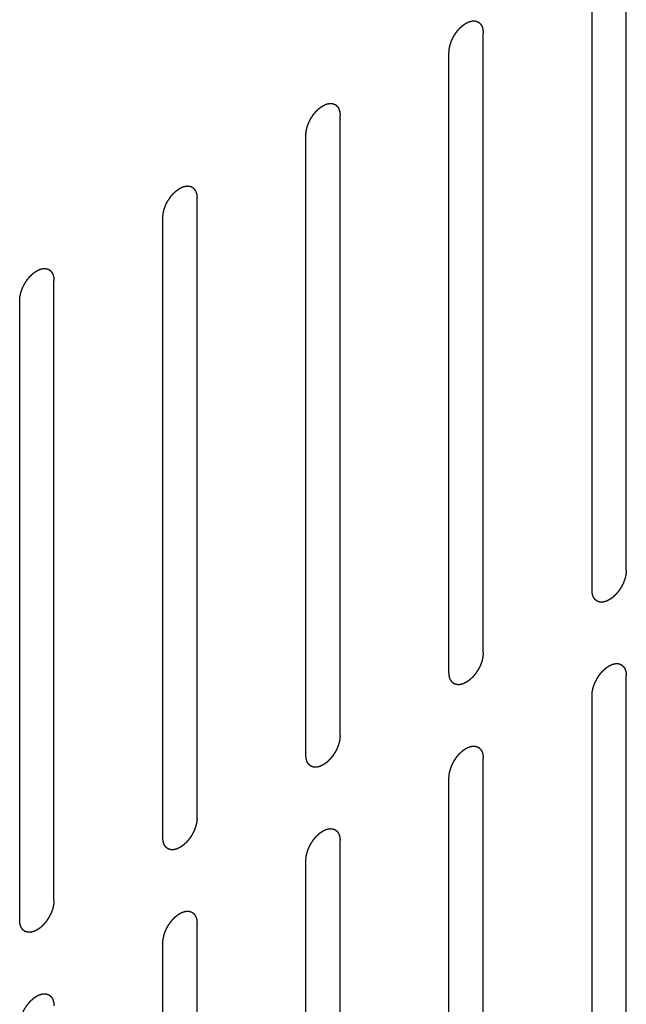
# Model space of a CAD drawing. Header units: inches. Extents: x 6 to 353, y 6 to 228.
# Tile 357 of 372: x 341.556 to 342.494, y 196.489 to 198.013. Entities that reach past the tile are written whole.
import ezdxf

# ---------------------------------------------------------------- set-up
doc = ezdxf.new("R2010")
doc.units = ezdxf.units.IN
doc.header["$LTSCALE"] = 19.946667
doc.header["$MEASUREMENT"] = 0
doc.linetypes.add('HIDDEN', pattern=[0.2, 0.1, -0.1])
doc.layers.add('08_ALL_COSMETICS', color=7, linetype='CONTINUOUS')

msp = doc.modelspace()

# ---------------------------------------------------------------- linework, layer by layer
at = {"layer": '08_ALL_COSMETICS', "color": 7, "linetype": 'HIDDEN'}
for p, q in [((342.4941, 197.1606), (342.4941, 198.12)), ((342.4411, 197.13), (342.4411, 198.0894)), ((342.2728, 197.0329), (342.2728, 197.9922)), ((342.2198, 197.0022), (342.2198, 197.9616)), ((342.0515, 196.9051), (342.0515, 197.8645)), ((341.9984, 196.8745), (341.9984, 197.8338)), ((341.8301, 196.7773), (341.8301, 197.7367)), ((341.7771, 196.7467), (341.7771, 197.7061)), ((341.6088, 196.6495), (341.6088, 197.6089)), ((341.5558, 196.6189), (341.5558, 197.5783)), ((342.4941, 196.0379), (342.4941, 196.9973)), ((342.4411, 196.0073), (342.4411, 196.9667)), ((342.2728, 195.9102), (342.2728, 196.8695)), ((342.2198, 195.8795), (342.2198, 196.8389)), ((342.0515, 195.7824), (342.0515, 196.7418)), ((341.9984, 195.7518), (341.9984, 196.7112)), ((341.8301, 195.6546), (341.8301, 196.614)), ((341.7771, 195.624), (341.7771, 196.5834))]:
    msp.add_line(p, q, dxfattribs=at)
for points in [[(342.2198, 197.9616), (342.2198, 197.9627), (342.22, 197.9642), (342.2201, 197.966), (342.2202, 197.9671), (342.2202, 197.9678), (342.2205, 197.9687), (342.2207, 197.9698), (342.221, 197.9712), (342.2213, 197.9725), (342.2216, 197.9736), (342.2217, 197.9744), (342.2221, 197.9753), (342.2225, 197.9764), (342.223, 197.9778), (342.2235, 197.9792), (342.2239, 197.9803), (342.2242, 197.9811), (342.2246, 197.982), (342.2252, 197.9831), (342.2259, 197.9844), (342.2265, 197.9858), (342.2271, 197.9869), (342.2275, 197.9878), (342.228, 197.9885), (342.2287, 197.9895), (342.2295, 197.9908), (342.2303, 197.9921), (342.231, 197.9931), (342.2315, 197.9939), (342.2321, 197.9945), (342.2328, 197.9955), (342.2338, 197.9966), (342.2347, 197.9977), (342.2355, 197.9986), (342.2361, 197.9993), (342.2367, 197.9999), (342.2375, 198.0007), (342.2386, 198.0016), (342.2396, 198.0026), (342.2404, 198.0033), (342.241, 198.004), (342.2417, 198.0044), (342.2426, 198.005), (342.2436, 198.0057), (342.2447, 198.0065), (342.2455, 198.007), (342.2459, 198.0073), (342.2463, 198.0076), (342.2466, 198.0077), (342.247, 198.0079), (342.2478, 198.0082), (342.2488, 198.0087), (342.2499, 198.0092), (342.2507, 198.0096), (342.2511, 198.0098), (342.2514, 198.01), (342.2517, 198.01), (342.2521, 198.0101), (342.2529, 198.0103), (342.2539, 198.0105), (342.2549, 198.0107), (342.2557, 198.0109), (342.2561, 198.011), (342.2564, 198.0111), (342.2567, 198.0111), (342.257, 198.0111), (342.2577, 198.011), (342.2587, 198.011), (342.2596, 198.011), (342.2603, 198.0109), (342.2607, 198.0109), (342.261, 198.0109), (342.2612, 198.0108), (342.2615, 198.0107), (342.2621, 198.0105), (342.263, 198.0102), (342.2638, 198.0098), (342.2644, 198.0096), (342.2648, 198.0095), (342.265, 198.0094), (342.2652, 198.0092), (342.2655, 198.009), (342.266, 198.0086), (342.2667, 198.008), (342.2673, 198.0075), (342.2678, 198.0071), (342.2681, 198.0069), (342.2683, 198.0067), (342.2685, 198.0064), (342.2687, 198.0061), (342.269, 198.0056), (342.2695, 198.0048), (342.27, 198.004), (342.2704, 198.0034), (342.2706, 198.0031), (342.2708, 198.0028), (342.2708, 198.0025), (342.271, 198.0021), (342.2712, 198.0014), (342.2715, 198.0004), (342.2718, 197.9994), (342.272, 197.9987), (342.2722, 197.9983), (342.2723, 197.998), (342.2723, 197.9976), (342.2723, 197.9972), (342.2724, 197.9963), (342.2725, 197.9951), (342.2727, 197.9937), (342.2727, 197.9927), (342.2728, 197.9922)], [(341.9984, 197.8338), (341.9985, 197.8349), (341.9986, 197.8364), (341.9988, 197.8383), (341.9989, 197.8393), (341.9989, 197.8401), (341.9991, 197.8409), (341.9994, 197.842), (341.9997, 197.8434), (342, 197.8447), (342.0003, 197.8458), (342.0004, 197.8467), (342.0007, 197.8475), (342.0011, 197.8486), (342.0016, 197.85), (342.0021, 197.8514), (342.0026, 197.8525), (342.0028, 197.8533), (342.0033, 197.8542), (342.0038, 197.8553), (342.0045, 197.8567), (342.0052, 197.858), (342.0058, 197.8591), (342.0062, 197.86), (342.0067, 197.8607), (342.0074, 197.8618), (342.0082, 197.863), (342.009, 197.8643), (342.0097, 197.8653), (342.0102, 197.8661), (342.0108, 197.8668), (342.0115, 197.8677), (342.0125, 197.8688), (342.0134, 197.8699), (342.0142, 197.8708), (342.0147, 197.8716), (342.0154, 197.8721), (342.0162, 197.8729), (342.0172, 197.8738), (342.0183, 197.8748), (342.0191, 197.8756), (342.0197, 197.8762), (342.0204, 197.8766), (342.0212, 197.8772), (342.0223, 197.878), (342.0234, 197.8787), (342.0242, 197.8792), (342.0246, 197.8795), (342.0249, 197.8798), (342.0253, 197.8799), (342.0257, 197.8801), (342.0264, 197.8805), (342.0275, 197.881), (342.0286, 197.8815), (342.0293, 197.8818), (342.0298, 197.882), (342.0301, 197.8822), (342.0304, 197.8822), (342.0308, 197.8823), (342.0315, 197.8825), (342.0326, 197.8827), (342.0336, 197.883), (342.0343, 197.8831), (342.0347, 197.8832), (342.0351, 197.8833), (342.0353, 197.8833), (342.0357, 197.8833), (342.0364, 197.8832), (342.0373, 197.8832), (342.0383, 197.8832), (342.039, 197.8832), (342.0393, 197.8831), (342.0396, 197.8831), (342.0399, 197.883), (342.0402, 197.8829), (342.0408, 197.8827), (342.0417, 197.8824), (342.0425, 197.8821), (342.0431, 197.8818), (342.0434, 197.8817), (342.0437, 197.8816), (342.0439, 197.8815), (342.0442, 197.8812), (342.0447, 197.8808), (342.0453, 197.8803), (342.046, 197.8797), (342.0465, 197.8793), (342.0468, 197.8791), (342.047, 197.8789), (342.0471, 197.8787), (342.0473, 197.8783), (342.0477, 197.8778), (342.0482, 197.877), (342.0487, 197.8762), (342.0491, 197.8756), (342.0493, 197.8753), (342.0494, 197.8751), (342.0495, 197.8747), (342.0496, 197.8743), (342.0499, 197.8736), (342.0502, 197.8726), (342.0505, 197.8716), (342.0507, 197.8709), (342.0508, 197.8705), (342.051, 197.8702), (342.051, 197.8698), (342.051, 197.8694), (342.0511, 197.8685), (342.0512, 197.8673), (342.0513, 197.8659), (342.0514, 197.8649), (342.0515, 197.8645)], [(341.7771, 197.7061), (341.7772, 197.7071), (341.7773, 197.7087), (341.7775, 197.7105), (341.7776, 197.7115), (341.7776, 197.7123), (341.7778, 197.7131), (341.778, 197.7142), (341.7784, 197.7156), (341.7787, 197.717), (341.7789, 197.7181), (341.7791, 197.7189), (341.7794, 197.7197), (341.7798, 197.7208), (341.7803, 197.7222), (341.7808, 197.7236), (341.7812, 197.7247), (341.7815, 197.7256), (341.782, 197.7264), (341.7825, 197.7275), (341.7832, 197.7289), (341.7839, 197.7303), (341.7845, 197.7314), (341.7848, 197.7322), (341.7854, 197.733), (341.786, 197.734), (341.7869, 197.7352), (341.7877, 197.7365), (341.7884, 197.7375), (341.7889, 197.7383), (341.7894, 197.739), (341.7902, 197.7399), (341.7912, 197.741), (341.7921, 197.7422), (341.7929, 197.7431), (341.7934, 197.7438), (341.7941, 197.7443), (341.7949, 197.7451), (341.7959, 197.7461), (341.7969, 197.747), (341.7978, 197.7478), (341.7984, 197.7484), (341.799, 197.7488), (341.7999, 197.7494), (341.801, 197.7502), (341.8021, 197.7509), (341.8029, 197.7515), (341.8033, 197.7518), (341.8036, 197.752), (341.8039, 197.7521), (341.8044, 197.7523), (341.8051, 197.7527), (341.8062, 197.7532), (341.8073, 197.7537), (341.808, 197.754), (341.8084, 197.7542), (341.8088, 197.7544), (341.8091, 197.7544), (341.8095, 197.7545), (341.8102, 197.7547), (341.8112, 197.7549), (341.8123, 197.7552), (341.813, 197.7554), (341.8134, 197.7554), (341.8137, 197.7555), (341.814, 197.7555), (341.8144, 197.7555), (341.8151, 197.7555), (341.816, 197.7554), (341.817, 197.7554), (341.8176, 197.7554), (341.818, 197.7553), (341.8183, 197.7554), (341.8185, 197.7552), (341.8189, 197.7551), (341.8195, 197.7549), (341.8203, 197.7546), (341.8212, 197.7543), (341.8218, 197.7541), (341.8221, 197.7539), (341.8224, 197.7539), (341.8226, 197.7537), (341.8229, 197.7535), (341.8233, 197.7531), (341.824, 197.7525), (341.8247, 197.7519), (341.8252, 197.7515), (341.8254, 197.7513), (341.8257, 197.7511), (341.8258, 197.7509), (341.826, 197.7506), (341.8264, 197.75), (341.8269, 197.7492), (341.8274, 197.7484), (341.8277, 197.7478), (341.8279, 197.7475), (341.8281, 197.7473), (341.8282, 197.747), (341.8283, 197.7466), (341.8285, 197.7459), (341.8289, 197.7449), (341.8292, 197.7438), (341.8294, 197.7431), (341.8295, 197.7427), (341.8296, 197.7424), (341.8296, 197.7421), (341.8297, 197.7416), (341.8298, 197.7408), (341.8299, 197.7396), (341.83, 197.7381), (341.8301, 197.7372), (341.8301, 197.7367)], [(341.5558, 197.5783), (341.5559, 197.5793), (341.556, 197.5809), (341.5561, 197.5827), (341.5562, 197.5837), (341.5563, 197.5845), (341.5565, 197.5853), (341.5567, 197.5864), (341.557, 197.5878), (341.5573, 197.5892), (341.5576, 197.5903), (341.5577, 197.5911), (341.5581, 197.5919), (341.5585, 197.5931), (341.559, 197.5944), (341.5595, 197.5958), (341.5599, 197.5969), (341.5602, 197.5978), (341.5606, 197.5986), (341.5612, 197.5997), (341.5619, 197.6011), (341.5626, 197.6025), (341.5631, 197.6036), (341.5635, 197.6044), (341.5641, 197.6052), (341.5647, 197.6062), (341.5656, 197.6075), (341.5664, 197.6087), (341.5671, 197.6097), (341.5675, 197.6105), (341.5681, 197.6112), (341.5689, 197.6121), (341.5698, 197.6132), (341.5708, 197.6144), (341.5715, 197.6153), (341.5721, 197.616), (341.5727, 197.6165), (341.5735, 197.6173), (341.5746, 197.6183), (341.5756, 197.6192), (341.5764, 197.62), (341.577, 197.6206), (341.5777, 197.621), (341.5786, 197.6216), (341.5797, 197.6224), (341.5808, 197.6231), (341.5815, 197.6237), (341.582, 197.624), (341.5823, 197.6242), (341.5826, 197.6244), (341.583, 197.6246), (341.5838, 197.6249), (341.5849, 197.6254), (341.5859, 197.6259), (341.5867, 197.6263), (341.5871, 197.6264), (341.5875, 197.6266), (341.5878, 197.6267), (341.5882, 197.6268), (341.5889, 197.6269), (341.5899, 197.6272), (341.591, 197.6274), (341.5917, 197.6276), (341.5921, 197.6277), (341.5924, 197.6278), (341.5927, 197.6277), (341.5931, 197.6277), (341.5937, 197.6277), (341.5947, 197.6277), (341.5956, 197.6276), (341.5963, 197.6276), (341.5967, 197.6276), (341.597, 197.6276), (341.5972, 197.6275), (341.5976, 197.6274), (341.5982, 197.6271), (341.599, 197.6268), (341.5999, 197.6265), (341.6005, 197.6263), (341.6008, 197.6262), (341.6011, 197.6261), (341.6013, 197.6259), (341.6015, 197.6257), (341.602, 197.6253), (341.6027, 197.6247), (341.6034, 197.6241), (341.6039, 197.6237), (341.6041, 197.6235), (341.6043, 197.6234), (341.6045, 197.6231), (341.6047, 197.6228), (341.605, 197.6222), (341.6056, 197.6214), (341.6061, 197.6206), (341.6064, 197.6201), (341.6066, 197.6197), (341.6068, 197.6195), (341.6069, 197.6192), (341.607, 197.6188), (341.6072, 197.6181), (341.6075, 197.6171), (341.6078, 197.6161), (341.6081, 197.6154), (341.6082, 197.6149), (341.6083, 197.6147), (341.6083, 197.6143), (341.6084, 197.6138), (341.6084, 197.613), (341.6086, 197.6118), (341.6087, 197.6103), (341.6088, 197.6094), (341.6088, 197.6089)], [(342.4941, 197.1606), (342.494, 197.1596), (342.4939, 197.158), (342.4938, 197.1562), (342.4937, 197.1552), (342.4936, 197.1544), (342.4934, 197.1536), (342.4932, 197.1525), (342.4929, 197.1511), (342.4925, 197.1497), (342.4923, 197.1486), (342.4921, 197.1478), (342.4918, 197.147), (342.4914, 197.1459), (342.4909, 197.1445), (342.4904, 197.1431), (342.49, 197.142), (342.4897, 197.1411), (342.4893, 197.1403), (342.4887, 197.1392), (342.488, 197.1378), (342.4873, 197.1364), (342.4868, 197.1353), (342.4864, 197.1345), (342.4858, 197.1337), (342.4852, 197.1327), (342.4843, 197.1314), (342.4835, 197.1302), (342.4828, 197.1292), (342.4824, 197.1284), (342.4818, 197.1277), (342.481, 197.1268), (342.4801, 197.1257), (342.4791, 197.1245), (342.4783, 197.1236), (342.4778, 197.1229), (342.4772, 197.1224), (342.4763, 197.1216), (342.4753, 197.1206), (342.4743, 197.1197), (342.4734, 197.1189), (342.4728, 197.1183), (342.4722, 197.1179), (342.4713, 197.1173), (342.4702, 197.1165), (342.4691, 197.1158), (342.4684, 197.1152), (342.4679, 197.1149), (342.4676, 197.1147), (342.4673, 197.1146), (342.4668, 197.1144), (342.4661, 197.114), (342.465, 197.1135), (342.4639, 197.113), (342.4632, 197.1127), (342.4628, 197.1125), (342.4624, 197.1123), (342.4621, 197.1122), (342.4617, 197.1121), (342.461, 197.112), (342.46, 197.1117), (342.4589, 197.1115), (342.4582, 197.1113), (342.4578, 197.1113), (342.4575, 197.1112), (342.4572, 197.1112), (342.4568, 197.1112), (342.4562, 197.1112), (342.4552, 197.1113), (342.4543, 197.1113), (342.4536, 197.1113), (342.4532, 197.1113), (342.4529, 197.1113), (342.4527, 197.1114), (342.4523, 197.1116), (342.4517, 197.1118), (342.4509, 197.1121), (342.45, 197.1124), (342.4494, 197.1126), (342.4491, 197.1128), (342.4488, 197.1128), (342.4486, 197.113), (342.4484, 197.1132), (342.4479, 197.1136), (342.4472, 197.1142), (342.4465, 197.1148), (342.446, 197.1152), (342.4458, 197.1154), (342.4455, 197.1155), (342.4454, 197.1158), (342.4452, 197.1161), (342.4448, 197.1167), (342.4443, 197.1175), (342.4438, 197.1183), (342.4435, 197.1189), (342.4433, 197.1192), (342.4431, 197.1194), (342.443, 197.1197), (342.4429, 197.1201), (342.4427, 197.1208), (342.4424, 197.1218), (342.442, 197.1229), (342.4418, 197.1236), (342.4417, 197.124), (342.4416, 197.1242), (342.4416, 197.1246), (342.4415, 197.1251), (342.4414, 197.1259), (342.4413, 197.1271), (342.4412, 197.1286), (342.4411, 197.1295), (342.4411, 197.13)], [(342.2728, 197.0329), (342.2727, 197.0318), (342.2726, 197.0302), (342.2724, 197.0284), (342.2723, 197.0274), (342.2723, 197.0266), (342.2721, 197.0258), (342.2718, 197.0247), (342.2715, 197.0233), (342.2712, 197.0219), (342.271, 197.0208), (342.2708, 197.02), (342.2705, 197.0192), (342.2701, 197.0181), (342.2696, 197.0167), (342.2691, 197.0153), (342.2687, 197.0142), (342.2684, 197.0133), (342.2679, 197.0125), (342.2674, 197.0114), (342.2667, 197.01), (342.266, 197.0086), (342.2654, 197.0075), (342.265, 197.0067), (342.2645, 197.006), (342.2639, 197.0049), (342.263, 197.0037), (342.2622, 197.0024), (342.2615, 197.0014), (342.261, 197.0006), (342.2604, 196.9999), (342.2597, 196.999), (342.2587, 196.9979), (342.2578, 196.9967), (342.257, 196.9958), (342.2565, 196.9951), (342.2558, 196.9946), (342.255, 196.9938), (342.254, 196.9929), (342.253, 196.9919), (342.2521, 196.9911), (342.2515, 196.9905), (342.2509, 196.9901), (342.25, 196.9895), (342.2489, 196.9887), (342.2478, 196.988), (342.247, 196.9874), (342.2466, 196.9872), (342.2463, 196.9869), (342.2459, 196.9868), (342.2455, 196.9866), (342.2448, 196.9862), (342.2437, 196.9857), (342.2426, 196.9852), (342.2419, 196.9849), (342.2414, 196.9847), (342.2411, 196.9845), (342.2408, 196.9845), (342.2404, 196.9844), (342.2397, 196.9842), (342.2386, 196.984), (342.2376, 196.9837), (342.2369, 196.9836), (342.2365, 196.9835), (342.2362, 196.9834), (342.2359, 196.9834), (342.2355, 196.9834), (342.2348, 196.9834), (342.2339, 196.9835), (342.2329, 196.9835), (342.2323, 196.9835), (342.2319, 196.9836), (342.2316, 196.9835), (342.2313, 196.9837), (342.231, 196.9838), (342.2304, 196.984), (342.2296, 196.9843), (342.2287, 196.9846), (342.2281, 196.9848), (342.2278, 196.985), (342.2275, 196.985), (342.2273, 196.9852), (342.227, 196.9855), (342.2266, 196.9859), (342.2259, 196.9864), (342.2252, 196.987), (342.2247, 196.9874), (342.2244, 196.9876), (342.2242, 196.9878), (342.2241, 196.988), (342.2239, 196.9883), (342.2235, 196.9889), (342.223, 196.9897), (342.2225, 196.9905), (342.2221, 196.9911), (342.2219, 196.9914), (342.2218, 196.9916), (342.2217, 196.9919), (342.2216, 196.9923), (342.2213, 196.9931), (342.221, 196.9941), (342.2207, 196.9951), (342.2205, 196.9958), (342.2204, 196.9962), (342.2203, 196.9965), (342.2202, 196.9968), (342.2202, 196.9973), (342.2201, 196.9982), (342.22, 196.9994), (342.2199, 197.0008), (342.2198, 197.0018), (342.2198, 197.0022)], [(342.4411, 196.9667), (342.4412, 196.9678), (342.4413, 196.9693), (342.4414, 196.9711), (342.4415, 196.9722), (342.4415, 196.9729), (342.4418, 196.9738), (342.442, 196.9749), (342.4423, 196.9762), (342.4426, 196.9776), (342.4429, 196.9787), (342.443, 196.9795), (342.4434, 196.9804), (342.4438, 196.9815), (342.4443, 196.9829), (342.4448, 196.9843), (342.4452, 196.9854), (342.4455, 196.9862), (342.4459, 196.987), (342.4465, 196.9881), (342.4472, 196.9895), (342.4479, 196.9909), (342.4484, 196.992), (342.4488, 196.9929), (342.4493, 196.9936), (342.45, 196.9946), (342.4508, 196.9959), (342.4517, 196.9972), (342.4523, 196.9982), (342.4528, 196.999), (342.4534, 196.9996), (342.4542, 197.0005), (342.4551, 197.0017), (342.4561, 197.0028), (342.4568, 197.0037), (342.4574, 197.0044), (342.458, 197.005), (342.4588, 197.0058), (342.4599, 197.0067), (342.4609, 197.0077), (342.4617, 197.0084), (342.4623, 197.009), (342.463, 197.0095), (342.4639, 197.0101), (342.465, 197.0108), (342.4661, 197.0116), (342.4668, 197.0121), (342.4673, 197.0124), (342.4676, 197.0127), (342.4679, 197.0128), (342.4683, 197.013), (342.4691, 197.0133), (342.4702, 197.0138), (342.4712, 197.0143), (342.472, 197.0147), (342.4724, 197.0149), (342.4727, 197.0151), (342.4731, 197.0151), (342.4735, 197.0152), (342.4742, 197.0154), (342.4752, 197.0156), (342.4763, 197.0158), (342.477, 197.016), (342.4774, 197.0161), (342.4777, 197.0162), (342.478, 197.0161), (342.4784, 197.0161), (342.479, 197.0161), (342.48, 197.0161), (342.4809, 197.016), (342.4816, 197.016), (342.482, 197.016), (342.4823, 197.016), (342.4825, 197.0159), (342.4829, 197.0158), (342.4835, 197.0156), (342.4843, 197.0152), (342.4852, 197.0149), (342.4858, 197.0147), (342.4861, 197.0146), (342.4864, 197.0145), (342.4865, 197.0143), (342.4868, 197.0141), (342.4873, 197.0137), (342.488, 197.0131), (342.4887, 197.0126), (342.4892, 197.0122), (342.4894, 197.0119), (342.4896, 197.0118), (342.4898, 197.0115), (342.49, 197.0112), (342.4903, 197.0106), (342.4909, 197.0098), (342.4914, 197.009), (342.4917, 197.0085), (342.4919, 197.0082), (342.4921, 197.0079), (342.4922, 197.0076), (342.4923, 197.0072), (342.4925, 197.0065), (342.4928, 197.0055), (342.4931, 197.0045), (342.4934, 197.0038), (342.4935, 197.0034), (342.4936, 197.0031), (342.4936, 197.0027), (342.4937, 197.0022), (342.4937, 197.0014), (342.4938, 197.0002), (342.494, 196.9988), (342.4941, 196.9978), (342.4941, 196.9973)], [(342.0515, 196.9051), (342.0514, 196.904), (342.0512, 196.9025), (342.0511, 196.9007), (342.051, 196.8996), (342.051, 196.8988), (342.0508, 196.898), (342.0505, 196.8969), (342.0502, 196.8955), (342.0499, 196.8942), (342.0496, 196.8931), (342.0495, 196.8922), (342.0491, 196.8914), (342.0488, 196.8903), (342.0482, 196.8889), (342.0477, 196.8875), (342.0473, 196.8864), (342.0471, 196.8856), (342.0466, 196.8847), (342.0461, 196.8836), (342.0454, 196.8823), (342.0447, 196.8809), (342.0441, 196.8798), (342.0437, 196.8789), (342.0432, 196.8782), (342.0425, 196.8772), (342.0417, 196.8759), (342.0409, 196.8746), (342.0402, 196.8736), (342.0397, 196.8728), (342.0391, 196.8722), (342.0384, 196.8712), (342.0374, 196.8701), (342.0365, 196.869), (342.0357, 196.8681), (342.0351, 196.8673), (342.0345, 196.8668), (342.0337, 196.866), (342.0327, 196.8651), (342.0316, 196.8641), (342.0308, 196.8634), (342.0302, 196.8627), (342.0295, 196.8623), (342.0287, 196.8617), (342.0276, 196.861), (342.0265, 196.8602), (342.0257, 196.8597), (342.0253, 196.8594), (342.0249, 196.8591), (342.0246, 196.859), (342.0242, 196.8588), (342.0234, 196.8584), (342.0224, 196.8579), (342.0213, 196.8575), (342.0205, 196.8571), (342.0201, 196.8569), (342.0198, 196.8567), (342.0195, 196.8567), (342.0191, 196.8566), (342.0184, 196.8564), (342.0173, 196.8562), (342.0163, 196.856), (342.0156, 196.8558), (342.0152, 196.8557), (342.0148, 196.8556), (342.0146, 196.8556), (342.0142, 196.8556), (342.0135, 196.8557), (342.0126, 196.8557), (342.0116, 196.8557), (342.0109, 196.8558), (342.0106, 196.8558), (342.0103, 196.8558), (342.01, 196.8559), (342.0097, 196.856), (342.0091, 196.8562), (342.0082, 196.8565), (342.0074, 196.8568), (342.0068, 196.8571), (342.0065, 196.8572), (342.0062, 196.8573), (342.006, 196.8575), (342.0057, 196.8577), (342.0052, 196.8581), (342.0046, 196.8586), (342.0039, 196.8592), (342.0034, 196.8596), (342.0031, 196.8598), (342.0029, 196.86), (342.0028, 196.8603), (342.0026, 196.8606), (342.0022, 196.8611), (342.0017, 196.8619), (342.0012, 196.8627), (342.0008, 196.8633), (342.0006, 196.8636), (342.0004, 196.8638), (342.0004, 196.8642), (342.0002, 196.8646), (342, 196.8653), (341.9997, 196.8663), (341.9994, 196.8673), (341.9992, 196.868), (341.9991, 196.8684), (341.9989, 196.8687), (341.9989, 196.8691), (341.9989, 196.8695), (341.9988, 196.8704), (341.9987, 196.8716), (341.9986, 196.873), (341.9985, 196.874), (341.9984, 196.8745)], [(342.2198, 196.8389), (342.2198, 196.84), (342.22, 196.8415), (342.2201, 196.8433), (342.2202, 196.8444), (342.2202, 196.8452), (342.2205, 196.846), (342.2207, 196.8471), (342.221, 196.8485), (342.2213, 196.8498), (342.2216, 196.8509), (342.2217, 196.8518), (342.2221, 196.8526), (342.2225, 196.8537), (342.223, 196.8551), (342.2235, 196.8565), (342.2239, 196.8576), (342.2242, 196.8584), (342.2246, 196.8593), (342.2252, 196.8604), (342.2259, 196.8617), (342.2265, 196.8631), (342.2271, 196.8642), (342.2275, 196.8651), (342.228, 196.8658), (342.2287, 196.8668), (342.2295, 196.8681), (342.2303, 196.8694), (342.231, 196.8704), (342.2315, 196.8712), (342.2321, 196.8718), (342.2328, 196.8728), (342.2338, 196.8739), (342.2347, 196.875), (342.2355, 196.8759), (342.2361, 196.8767), (342.2367, 196.8772), (342.2375, 196.878), (342.2386, 196.8789), (342.2396, 196.8799), (342.2404, 196.8806), (342.241, 196.8813), (342.2417, 196.8817), (342.2426, 196.8823), (342.2436, 196.883), (342.2447, 196.8838), (342.2455, 196.8843), (342.2459, 196.8846), (342.2463, 196.8849), (342.2466, 196.885), (342.247, 196.8852), (342.2478, 196.8856), (342.2488, 196.8861), (342.2499, 196.8865), (342.2507, 196.8869), (342.2511, 196.8871), (342.2514, 196.8873), (342.2517, 196.8873), (342.2521, 196.8874), (342.2529, 196.8876), (342.2539, 196.8878), (342.2549, 196.888), (342.2557, 196.8882), (342.2561, 196.8883), (342.2564, 196.8884), (342.2567, 196.8884), (342.257, 196.8884), (342.2577, 196.8883), (342.2587, 196.8883), (342.2596, 196.8883), (342.2603, 196.8882), (342.2607, 196.8882), (342.261, 196.8882), (342.2612, 196.8881), (342.2615, 196.888), (342.2621, 196.8878), (342.263, 196.8875), (342.2638, 196.8872), (342.2644, 196.8869), (342.2648, 196.8868), (342.265, 196.8867), (342.2652, 196.8865), (342.2655, 196.8863), (342.266, 196.8859), (342.2667, 196.8854), (342.2673, 196.8848), (342.2678, 196.8844), (342.2681, 196.8842), (342.2683, 196.884), (342.2685, 196.8837), (342.2687, 196.8834), (342.269, 196.8829), (342.2695, 196.8821), (342.27, 196.8813), (342.2704, 196.8807), (342.2706, 196.8804), (342.2708, 196.8802), (342.2708, 196.8798), (342.271, 196.8794), (342.2712, 196.8787), (342.2715, 196.8777), (342.2718, 196.8767), (342.272, 196.876), (342.2722, 196.8756), (342.2723, 196.8753), (342.2723, 196.8749), (342.2723, 196.8745), (342.2724, 196.8736), (342.2725, 196.8724), (342.2727, 196.871), (342.2727, 196.87), (342.2728, 196.8695)], [(341.8301, 196.7773), (341.8301, 196.7762), (341.8299, 196.7747), (341.8298, 196.7729), (341.8297, 196.7718), (341.8297, 196.7711), (341.8294, 196.7702), (341.8292, 196.7691), (341.8289, 196.7678), (341.8286, 196.7664), (341.8283, 196.7653), (341.8282, 196.7645), (341.8278, 196.7636), (341.8274, 196.7625), (341.8269, 196.7611), (341.8264, 196.7597), (341.826, 196.7586), (341.8257, 196.7578), (341.8253, 196.757), (341.8247, 196.7559), (341.824, 196.7545), (341.8233, 196.7531), (341.8228, 196.752), (341.8224, 196.7511), (341.8219, 196.7504), (341.8212, 196.7494), (341.8204, 196.7481), (341.8195, 196.7468), (341.8189, 196.7458), (341.8184, 196.745), (341.8178, 196.7444), (341.817, 196.7435), (341.8161, 196.7423), (341.8151, 196.7412), (341.8144, 196.7403), (341.8138, 196.7396), (341.8132, 196.739), (341.8124, 196.7382), (341.8113, 196.7373), (341.8103, 196.7363), (341.8095, 196.7356), (341.8089, 196.735), (341.8082, 196.7345), (341.8073, 196.7339), (341.8062, 196.7332), (341.8052, 196.7324), (341.8044, 196.7319), (341.804, 196.7316), (341.8036, 196.7313), (341.8033, 196.7312), (341.8029, 196.731), (341.8021, 196.7307), (341.801, 196.7302), (341.8, 196.7297), (341.7992, 196.7293), (341.7988, 196.7291), (341.7985, 196.7289), (341.7982, 196.7289), (341.7977, 196.7288), (341.797, 196.7286), (341.796, 196.7284), (341.795, 196.7282), (341.7942, 196.728), (341.7938, 196.7279), (341.7935, 196.7278), (341.7932, 196.7279), (341.7929, 196.7279), (341.7922, 196.7279), (341.7912, 196.7279), (341.7903, 196.728), (341.7896, 196.728), (341.7892, 196.728), (341.7889, 196.728), (341.7887, 196.7281), (341.7884, 196.7282), (341.7878, 196.7284), (341.7869, 196.7288), (341.7861, 196.7291), (341.7855, 196.7293), (341.7851, 196.7294), (341.7849, 196.7295), (341.7847, 196.7297), (341.7844, 196.7299), (341.7839, 196.7303), (341.7832, 196.7309), (341.7825, 196.7314), (341.7821, 196.7318), (341.7818, 196.7321), (341.7816, 196.7322), (341.7814, 196.7325), (341.7812, 196.7328), (341.7809, 196.7334), (341.7804, 196.7342), (341.7799, 196.735), (341.7795, 196.7355), (341.7793, 196.7358), (341.7791, 196.7361), (341.7791, 196.7364), (341.7789, 196.7368), (341.7787, 196.7375), (341.7784, 196.7385), (341.7781, 196.7395), (341.7778, 196.7402), (341.7777, 196.7406), (341.7776, 196.7409), (341.7776, 196.7413), (341.7775, 196.7418), (341.7775, 196.7426), (341.7774, 196.7438), (341.7772, 196.7452), (341.7771, 196.7462), (341.7771, 196.7467)], [(341.9984, 196.7112), (341.9985, 196.7122), (341.9986, 196.7138), (341.9988, 196.7156), (341.9989, 196.7166), (341.9989, 196.7174), (341.9991, 196.7182), (341.9994, 196.7193), (341.9997, 196.7207), (342, 196.7221), (342.0003, 196.7232), (342.0004, 196.724), (342.0007, 196.7248), (342.0011, 196.7259), (342.0016, 196.7273), (342.0021, 196.7287), (342.0026, 196.7298), (342.0028, 196.7307), (342.0033, 196.7315), (342.0038, 196.7326), (342.0045, 196.734), (342.0052, 196.7354), (342.0058, 196.7365), (342.0062, 196.7373), (342.0067, 196.738), (342.0074, 196.7391), (342.0082, 196.7403), (342.009, 196.7416), (342.0097, 196.7426), (342.0102, 196.7434), (342.0108, 196.7441), (342.0115, 196.745), (342.0125, 196.7461), (342.0134, 196.7473), (342.0142, 196.7482), (342.0147, 196.7489), (342.0154, 196.7494), (342.0162, 196.7502), (342.0172, 196.7511), (342.0183, 196.7521), (342.0191, 196.7529), (342.0197, 196.7535), (342.0204, 196.7539), (342.0212, 196.7545), (342.0223, 196.7553), (342.0234, 196.756), (342.0242, 196.7566), (342.0246, 196.7568), (342.0249, 196.7571), (342.0253, 196.7572), (342.0257, 196.7574), (342.0264, 196.7578), (342.0275, 196.7583), (342.0286, 196.7588), (342.0293, 196.7591), (342.0298, 196.7593), (342.0301, 196.7595), (342.0304, 196.7595), (342.0308, 196.7596), (342.0315, 196.7598), (342.0326, 196.76), (342.0336, 196.7603), (342.0343, 196.7604), (342.0347, 196.7605), (342.0351, 196.7606), (342.0353, 196.7606), (342.0357, 196.7606), (342.0364, 196.7606), (342.0373, 196.7605), (342.0383, 196.7605), (342.039, 196.7605), (342.0393, 196.7604), (342.0396, 196.7605), (342.0399, 196.7603), (342.0402, 196.7602), (342.0408, 196.76), (342.0417, 196.7597), (342.0425, 196.7594), (342.0431, 196.7592), (342.0434, 196.759), (342.0437, 196.759), (342.0439, 196.7588), (342.0442, 196.7585), (342.0447, 196.7581), (342.0453, 196.7576), (342.046, 196.757), (342.0465, 196.7566), (342.0468, 196.7564), (342.047, 196.7562), (342.0471, 196.756), (342.0473, 196.7557), (342.0477, 196.7551), (342.0482, 196.7543), (342.0487, 196.7535), (342.0491, 196.7529), (342.0493, 196.7526), (342.0494, 196.7524), (342.0495, 196.7521), (342.0496, 196.7517), (342.0499, 196.7509), (342.0502, 196.7499), (342.0505, 196.7489), (342.0507, 196.7482), (342.0508, 196.7478), (342.051, 196.7475), (342.051, 196.7472), (342.051, 196.7467), (342.0511, 196.7458), (342.0512, 196.7446), (342.0513, 196.7432), (342.0514, 196.7422), (342.0515, 196.7418)], [(341.6088, 196.6495), (341.6087, 196.6485), (341.6086, 196.6469), (341.6085, 196.6451), (341.6084, 196.644), (341.6083, 196.6433), (341.6081, 196.6424), (341.6079, 196.6414), (341.6076, 196.64), (341.6073, 196.6386), (341.607, 196.6375), (341.6068, 196.6367), (341.6065, 196.6358), (341.6061, 196.6347), (341.6056, 196.6333), (341.6051, 196.632), (341.6047, 196.6308), (341.6044, 196.63), (341.604, 196.6292), (341.6034, 196.6281), (341.6027, 196.6267), (341.602, 196.6253), (341.6015, 196.6242), (341.6011, 196.6234), (341.6005, 196.6226), (341.5999, 196.6216), (341.599, 196.6203), (341.5982, 196.619), (341.5975, 196.618), (341.5971, 196.6172), (341.5965, 196.6166), (341.5957, 196.6157), (341.5948, 196.6145), (341.5938, 196.6134), (341.5931, 196.6125), (341.5925, 196.6118), (341.5919, 196.6112), (341.591, 196.6105), (341.59, 196.6095), (341.589, 196.6085), (341.5882, 196.6078), (341.5876, 196.6072), (341.5869, 196.6068), (341.586, 196.6061), (341.5849, 196.6054), (341.5838, 196.6046), (341.5831, 196.6041), (341.5826, 196.6038), (341.5823, 196.6036), (341.582, 196.6034), (341.5815, 196.6032), (341.5808, 196.6029), (341.5797, 196.6024), (341.5787, 196.6019), (341.5779, 196.6015), (341.5775, 196.6013), (341.5771, 196.6012), (341.5768, 196.6011), (341.5764, 196.601), (341.5757, 196.6009), (341.5747, 196.6006), (341.5736, 196.6004), (341.5729, 196.6002), (341.5725, 196.6001), (341.5722, 196.6), (341.5719, 196.6001), (341.5715, 196.6001), (341.5709, 196.6001), (341.5699, 196.6001), (341.569, 196.6002), (341.5683, 196.6002), (341.5679, 196.6002), (341.5676, 196.6002), (341.5674, 196.6003), (341.567, 196.6004), (341.5664, 196.6007), (341.5656, 196.601), (341.5647, 196.6013), (341.5641, 196.6015), (341.5638, 196.6016), (341.5635, 196.6017), (341.5633, 196.6019), (341.5631, 196.6021), (341.5626, 196.6025), (341.5619, 196.6031), (341.5612, 196.6037), (341.5607, 196.604), (341.5605, 196.6043), (341.5602, 196.6044), (341.5601, 196.6047), (341.5599, 196.605), (341.5596, 196.6056), (341.559, 196.6064), (341.5585, 196.6072), (341.5582, 196.6077), (341.558, 196.6081), (341.5578, 196.6083), (341.5577, 196.6086), (341.5576, 196.609), (341.5574, 196.6097), (341.5571, 196.6107), (341.5567, 196.6117), (341.5565, 196.6124), (341.5564, 196.6128), (341.5563, 196.6131), (341.5563, 196.6135), (341.5562, 196.614), (341.5562, 196.6148), (341.556, 196.616), (341.5559, 196.6175), (341.5558, 196.6184), (341.5558, 196.6189)], [(341.7771, 196.5834), (341.7772, 196.5844), (341.7773, 196.586), (341.7775, 196.5878), (341.7776, 196.5888), (341.7776, 196.5896), (341.7778, 196.5904), (341.778, 196.5915), (341.7784, 196.5929), (341.7787, 196.5943), (341.7789, 196.5954), (341.7791, 196.5962), (341.7794, 196.597), (341.7798, 196.5981), (341.7803, 196.5995), (341.7808, 196.6009), (341.7812, 196.602), (341.7815, 196.6029), (341.782, 196.6037), (341.7825, 196.6048), (341.7832, 196.6062), (341.7839, 196.6076), (341.7845, 196.6087), (341.7848, 196.6095), (341.7854, 196.6103), (341.786, 196.6113), (341.7869, 196.6126), (341.7877, 196.6138), (341.7884, 196.6148), (341.7889, 196.6156), (341.7894, 196.6163), (341.7902, 196.6172), (341.7912, 196.6183), (341.7921, 196.6195), (341.7929, 196.6204), (341.7934, 196.6211), (341.7941, 196.6216), (341.7949, 196.6224), (341.7959, 196.6234), (341.7969, 196.6243), (341.7978, 196.6251), (341.7984, 196.6257), (341.799, 196.6261), (341.7999, 196.6267), (341.801, 196.6275), (341.8021, 196.6282), (341.8029, 196.6288), (341.8033, 196.6291), (341.8036, 196.6293), (341.8039, 196.6294), (341.8044, 196.6297), (341.8051, 196.63), (341.8062, 196.6305), (341.8073, 196.631), (341.808, 196.6313), (341.8084, 196.6315), (341.8088, 196.6317), (341.8091, 196.6318), (341.8095, 196.6319), (341.8102, 196.632), (341.8112, 196.6323), (341.8123, 196.6325), (341.813, 196.6327), (341.8134, 196.6327), (341.8137, 196.6328), (341.814, 196.6328), (341.8144, 196.6328), (341.8151, 196.6328), (341.816, 196.6327), (341.817, 196.6327), (341.8176, 196.6327), (341.818, 196.6327), (341.8183, 196.6327), (341.8185, 196.6326), (341.8189, 196.6324), (341.8195, 196.6322), (341.8203, 196.6319), (341.8212, 196.6316), (341.8218, 196.6314), (341.8221, 196.6312), (341.8224, 196.6312), (341.8226, 196.631), (341.8229, 196.6308), (341.8233, 196.6304), (341.824, 196.6298), (341.8247, 196.6292), (341.8252, 196.6288), (341.8254, 196.6286), (341.8257, 196.6285), (341.8258, 196.6282), (341.826, 196.6279), (341.8264, 196.6273), (341.8269, 196.6265), (341.8274, 196.6257), (341.8277, 196.6251), (341.8279, 196.6248), (341.8281, 196.6246), (341.8282, 196.6243), (341.8283, 196.6239), (341.8285, 196.6232), (341.8289, 196.6222), (341.8292, 196.6211), (341.8294, 196.6204), (341.8295, 196.62), (341.8296, 196.6198), (341.8296, 196.6194), (341.8297, 196.6189), (341.8298, 196.6181), (341.8299, 196.6169), (341.83, 196.6154), (341.8301, 196.6145), (341.8301, 196.614)], [(341.5558, 196.4556), (341.5559, 196.4566), (341.556, 196.4582), (341.5561, 196.46), (341.5562, 196.4611), (341.5563, 196.4618), (341.5565, 196.4627), (341.5567, 196.4637), (341.557, 196.4651), (341.5573, 196.4665), (341.5576, 196.4676), (341.5577, 196.4684), (341.5581, 196.4692), (341.5585, 196.4704), (341.559, 196.4718), (341.5595, 196.4731), (341.5599, 196.4743), (341.5602, 196.4751), (341.5606, 196.4759), (341.5612, 196.477), (341.5619, 196.4784), (341.5626, 196.4798), (341.5631, 196.4809), (341.5635, 196.4817), (341.5641, 196.4825), (341.5647, 196.4835), (341.5656, 196.4848), (341.5664, 196.4861), (341.5671, 196.4871), (341.5675, 196.4878), (341.5681, 196.4885), (341.5689, 196.4894), (341.5698, 196.4906), (341.5708, 196.4917), (341.5715, 196.4926), (341.5721, 196.4933), (341.5727, 196.4939), (341.5735, 196.4946), (341.5746, 196.4956), (341.5756, 196.4966), (341.5764, 196.4973), (341.577, 196.4979), (341.5777, 196.4983), (341.5786, 196.499), (341.5797, 196.4997), (341.5808, 196.5005), (341.5815, 196.501), (341.582, 196.5013), (341.5823, 196.5015), (341.5826, 196.5017), (341.583, 196.5019), (341.5838, 196.5022), (341.5849, 196.5027), (341.5859, 196.5032), (341.5867, 196.5036), (341.5871, 196.5038), (341.5875, 196.5039), (341.5878, 196.504), (341.5882, 196.5041), (341.5889, 196.5042), (341.5899, 196.5045), (341.591, 196.5047), (341.5917, 196.5049), (341.5921, 196.505), (341.5924, 196.5051), (341.5927, 196.505), (341.5931, 196.505), (341.5937, 196.505), (341.5947, 196.505), (341.5956, 196.5049), (341.5963, 196.5049), (341.5967, 196.5049), (341.597, 196.5049), (341.5972, 196.5048), (341.5976, 196.5047), (341.5982, 196.5044), (341.599, 196.5041), (341.5999, 196.5038), (341.6005, 196.5036), (341.6008, 196.5035), (341.6011, 196.5034), (341.6013, 196.5032), (341.6015, 196.503), (341.602, 196.5026), (341.6027, 196.502), (341.6034, 196.5014), (341.6039, 196.5011), (341.6041, 196.5008), (341.6043, 196.5007), (341.6045, 196.5004), (341.6047, 196.5001), (341.605, 196.4995), (341.6056, 196.4987), (341.6061, 196.4979), (341.6064, 196.4974), (341.6066, 196.497), (341.6068, 196.4968), (341.6069, 196.4965), (341.607, 196.4961), (341.6072, 196.4954), (341.6075, 196.4944), (341.6078, 196.4934), (341.6081, 196.4927), (341.6082, 196.4923), (341.6083, 196.492), (341.6083, 196.4916), (341.6084, 196.4911), (341.6084, 196.4903), (341.6086, 196.4891), (341.6087, 196.4876), (341.6088, 196.4867), (341.6088, 196.4862)]]:
    msp.add_open_spline(points, degree=3, knots=[0, 0, 0, 0, 0.03125, 0.046875, 0.054688, 0.0625, 0.070312, 0.078125, 0.09375, 0.109375, 0.117188, 0.125, 0.132812, 0.140625, 0.15625, 0.171875, 0.179688, 0.1875, 0.195312, 0.203125, 0.21875, 0.234375, 0.242188, 0.25, 0.257812, 0.265625, 0.28125, 0.296875, 0.304688, 0.3125, 0.320312, 0.328125, 0.34375, 0.359375, 0.367188, 0.375, 0.382812, 0.390625, 0.40625, 0.421875, 0.429688, 0.4375, 0.445312, 0.453125, 0.46875, 0.484375, 0.492188, 0.496094, 0.5, 0.503906, 0.507812, 0.515625, 0.53125, 0.546875, 0.554688, 0.558594, 0.5625, 0.566406, 0.570312, 0.578125, 0.59375, 0.609375, 0.617188, 0.621094, 0.625, 0.628906, 0.632812, 0.640625, 0.65625, 0.671875, 0.679688, 0.683594, 0.6875, 0.691406, 0.695312, 0.703125, 0.71875, 0.734375, 0.742188, 0.746094, 0.75, 0.753906, 0.757812, 0.765625, 0.78125, 0.796875, 0.804688, 0.808594, 0.8125, 0.816406, 0.820312, 0.828125, 0.84375, 0.859375, 0.867188, 0.871094, 0.875, 0.878906, 0.882812, 0.890625, 0.90625, 0.921875, 0.929688, 0.933594, 0.9375, 0.941406, 0.945312, 0.953125, 0.96875, 0.984375, 1, 1, 1, 1], dxfattribs=at)

doc.saveas('drawing.dxf')
